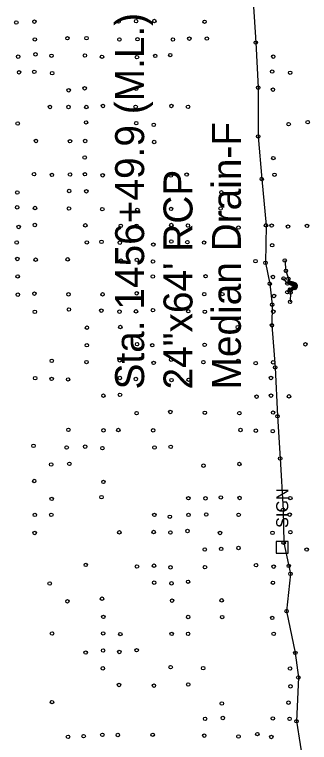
# Model space of a CAD drawing. Extents: x 20503438 to 20508873, y 7964251 to 7984667.
# Drawn here: x 20505239.1 to 20505409.8, y 7977994.1 to 7978415.4 of the extents above; entities that cross this region are included whole.
import ezdxf

# ---------------------------------------------------------------- set-up
doc = ezdxf.new("R2010")
doc.units = 0
for name, color, linetype in [('SurBreakLine', 7, 'Continuous'), ('SurConcreteSlab', 7, 'Continuous'), ('SurDrainageArrowUp', 7, 'Continuous'), ('SurRoadPoints', 7, 'Continuous'), ('SurSurveyPoints', 7, 'Continuous'), ('SurTxtDrainage', 7, 'Continuous')]:
    doc.layers.add(name, color=color, linetype=linetype)

msp = doc.modelspace()

# ---------------------------------------------------------------- linework, layer by layer
at = {"layer": 'SurBreakLine'}
for points in [[(20505395.55, 7978273.04), (20505396.21, 7978267.06), (20505397.68, 7978262.44), (20505398.24, 7978260.35), (20505399.89, 7978259.89), (20505401.46, 7978259.23), (20505401.83, 7978258.63), (20505401.77, 7978257.83), (20505401.29, 7978257.05), (20505399.01, 7978255.99), (20505398.85, 7978254.48), (20505398.63, 7978249.1)], [(20505397.07, 7978254.73), (20505398.53, 7978256.23), (20505400.61, 7978257.17), (20505401.39, 7978257.62), (20505401.48, 7978258.17), (20505401.22, 7978258.76), (20505400.77, 7978259.23), (20505399.43, 7978259.56), (20505397.06, 7978259.72), (20505394.87, 7978262.67)]]:
    msp.add_lwpolyline(points, dxfattribs=at)
at = {"layer": 'SurConcreteSlab'}
msp.add_lwpolyline([(20505399.03, 7978256.14), (20505400.94, 7978257.05), (20505401.45, 7978257.57), (20505401.59, 7978258.05), (20505401.54, 7978258.66), (20505401.3, 7978259.08), (20505400.8, 7978259.41), (20505399.57, 7978259.8)], dxfattribs=at)
at = {"layer": 'SurDrainageArrowUp'}
msp.add_lwpolyline([(20505377.35, 7978422.89), (20505378.75, 7978399.15), (20505380.14, 7978373.07), (20505380.18, 7978344.83), (20505382.24, 7978320.18), (20505384.7, 7978293.38), (20505384.39, 7978271.7), (20505386.86, 7978259.61), (20505388.26, 7978247.46), (20505388.12, 7978235.54), (20505389.99, 7978211.16), (20505391.35, 7978182.89), (20505392.92, 7978158.44), (20505394.56, 7978128.75), (20505394.95, 7978109.7), (20505398.87, 7978091.71), (20505396.6, 7978070.07), (20505401.67, 7978045.94), (20505403.43, 7978031.68), (20505402.32, 7978006.39), (20505406.53, 7977979.39)], dxfattribs=at)
at = {"layer": 'SurRoadPoints'}
msp.add_lwpolyline([(20505397.52, 7978107.07), (20505397.52, 7978107.07), (20505397.52, 7978110.5), (20505390.66, 7978110.5), (20505390.66, 7978103.64), (20505397.52, 7978103.64), (20505397.52, 7978107.07)], dxfattribs=at)
at = {"layer": 'SurSurveyPoints'}
for centre in [(20505240.09, 7978410.76), (20505250.6, 7978411.26), (20505299.32, 7978411.31), (20505309.46, 7978411.54), (20505320.04, 7978411.63), (20505349.13, 7978411.2), (20505250.86, 7978400.98), (20505269.69, 7978401.65), (20505280.75, 7978401.73), (20505299.8, 7978400.91), (20505310.29, 7978401.08), (20505330.8, 7978400.9), (20505340.32, 7978401.44), (20505350.41, 7978401.45), (20505378.75, 7978399.15), (20505251.21, 7978392.35), (20505260.51, 7978391.51), (20505279.83, 7978391.7), (20505320.55, 7978391.42), (20505329.26, 7978391.91), (20505241.17, 7978391.01), (20505289.72, 7978390.94), (20505309.99, 7978390.72), (20505388.89, 7978391), (20505241.71, 7978381.94), (20505250.52, 7978382.2), (20505260.85, 7978381.42), (20505388.24, 7978382.35), (20505398.67, 7978381.68), (20505270.46, 7978371.53), (20505279.69, 7978372.67), (20505309.48, 7978372.49), (20505380.14, 7978373.07), (20505388.7, 7978371.9), (20505259.57, 7978361.89), (20505270.35, 7978361.88), (20505280.63, 7978361.84), (20505290.27, 7978362.46), (20505309.22, 7978361.94), (20505329.91, 7978362.47), (20505339.53, 7978361.99), (20505240.9, 7978352.29), (20505280.5, 7978352.94), (20505309.57, 7978352.52), (20505319.7, 7978351.54), (20505397.79, 7978351.9), (20505408.85, 7978353.09), (20505251.47, 7978342.22), (20505271.17, 7978342.05), (20505279.95, 7978342.22), (20505319.94, 7978341.6), (20505380.18, 7978344.83), (20505279.72, 7978332.63), (20505388.92, 7978332.29), (20505250.38, 7978322.97), (20505260.74, 7978322.55), (20505271.21, 7978322.83), (20505279.82, 7978322.94), (20505290.14, 7978322.35), (20505329.57, 7978322.24), (20505338.77, 7978322.75), (20505382.24, 7978320.18), (20505389.64, 7978322.66), (20505240.7, 7978312.4), (20505270.73, 7978313.25), (20505280.68, 7978313.09), (20505358.89, 7978312.45), (20505240.59, 7978303.77), (20505250.91, 7978303.4), (20505270.59, 7978303.1), (20505289.89, 7978302.73), (20505329.74, 7978302.89), (20505358.39, 7978303.15), (20505310.16, 7978302.41), (20505241.5, 7978292.42), (20505250.81, 7978293.59), (20505280.09, 7978293.37), (20505300.58, 7978293.08), (20505309.72, 7978293.13), (20505329.9, 7978293.57), (20505339.49, 7978293.27), (20505368.76, 7978292.08), (20505384.7, 7978293.38), (20505387.95, 7978293.24), (20505397.41, 7978292.66), (20505408.46, 7978293.04), (20505240.35, 7978283.45), (20505280.95, 7978283.49), (20505289.45, 7978283.85), (20505300.07, 7978283.37), (20505319.46, 7978282.23), (20505329.84, 7978284.02), (20505339.14, 7978283.65), (20505348.84, 7978283.39), (20505388.26, 7978281.85), (20505240.7, 7978273.91), (20505251.3, 7978273.51), (20505269.88, 7978273.7), (20505309.9, 7978273.37), (20505300.69, 7978272.95), (20505319.23, 7978272.42), (20505378.63, 7978272.64), (20505384.39, 7978271.7), (20505395.55, 7978273.04), (20505396.21, 7978267.06), (20505240.93, 7978263.83), (20505319.18, 7978263.77), (20505349.7, 7978263.91), (20505388.68, 7978263.51), (20505394.87, 7978262.67), (20505397.68, 7978262.44), (20505386.86, 7978259.61), (20505397.06, 7978259.72), (20505398.24, 7978260.35), (20505399.43, 7978259.56), (20505399.57, 7978259.8), (20505399.89, 7978259.89), (20505400.61, 7978257.17), (20505400.77, 7978259.23), (20505400.8, 7978259.41), (20505400.94, 7978257.05), (20505401.22, 7978258.76), (20505401.29, 7978257.05), (20505401.3, 7978259.08), (20505401.39, 7978257.62), (20505401.45, 7978257.57), (20505401.46, 7978259.23), (20505401.48, 7978258.17), (20505401.54, 7978258.66), (20505401.59, 7978258.05), (20505401.77, 7978257.83), (20505401.83, 7978258.63), (20505241, 7978253.26), (20505250.59, 7978253.85), (20505270.35, 7978253.48), (20505290.05, 7978253.42), (20505309.85, 7978254.03), (20505348.93, 7978253.52), (20505359.4, 7978253.59), (20505389.36, 7978252.51), (20505397.07, 7978254.73), (20505398.53, 7978256.23), (20505398.85, 7978254.48), (20505399.01, 7978255.99), (20505399.03, 7978256.14), (20505398.63, 7978249.1), (20505270.58, 7978244.65), (20505289.33, 7978244), (20505319.23, 7978244.31), (20505388.26, 7978247.46), (20505250.81, 7978243.33), (20505299.86, 7978243.42), (20505309.43, 7978243.58), (20505339.68, 7978243.67), (20505349.27, 7978243.36), (20505388.95, 7978243.43), (20505388.12, 7978235.54), (20505280.99, 7978234.14), (20505300.35, 7978234.54), (20505368.36, 7978234.45), (20505280.92, 7978223.97), (20505310.04, 7978224.62), (20505318.83, 7978223.99), (20505349.16, 7978224.24), (20505407.51, 7978224.54), (20505260.63, 7978214.99), (20505300, 7978215.19), (20505329.75, 7978215.59), (20505368.55, 7978214.88), (20505280.74, 7978214.25), (20505319.62, 7978213.75), (20505348.46, 7978214.19), (20505378.74, 7978213.63), (20505388.84, 7978214.07), (20505389.99, 7978211.16), (20505251.01, 7978204.9), (20505260.56, 7978204.5), (20505270.08, 7978204.21), (20505300.05, 7978205.02), (20505309.29, 7978204.46), (20505329.98, 7978203.81), (20505339.86, 7978204.02), (20505387.6, 7978205.04), (20505290.54, 7978194.79), (20505300.13, 7978195.26), (20505379.24, 7978194.24), (20505387.56, 7978194.82), (20505398.03, 7978194.41), (20505329.27, 7978185.36), (20505349.29, 7978184.92), (20505388.79, 7978185.03), (20505309.75, 7978184.67), (20505369.26, 7978184.68), (20505391.35, 7978182.89), (20505270.28, 7978175), (20505290.61, 7978174.75), (20505299.2, 7978174.91), (20505319.33, 7978174.75), (20505369.92, 7978174.93), (20505378.79, 7978174.53), (20505388.59, 7978174.28), (20505250.07, 7978165.76), (20505269.26, 7978164.82), (20505280, 7978165.32), (20505289.96, 7978164.43), (20505320.11, 7978164.79), (20505329.5, 7978165.2), (20505270.83, 7978155.37), (20505392.92, 7978158.44), (20505260.28, 7978154.94), (20505348.5, 7978154.26), (20505369.3, 7978155.24), (20505250.49, 7978145.4), (20505290.54, 7978144.9), (20505260.59, 7978135.06), (20505289.42, 7978136.08), (20505339.75, 7978135.43), (20505349.66, 7978135.39), (20505358.54, 7978135.92), (20505369.39, 7978135.59), (20505398.75, 7978135.52), (20505250.83, 7978125.8), (20505260.36, 7978125.85), (20505320.05, 7978125.8), (20505339.81, 7978125.8), (20505350.09, 7978126.02), (20505368.85, 7978125.86), (20505394.56, 7978128.75), (20505398.41, 7978125.95), (20505329.02, 7978124.73), (20505250.77, 7978115.36), (20505299.79, 7978115.68), (20505319.64, 7978115.88), (20505329.34, 7978115.64), (20505339.25, 7978116.51), (20505358.04, 7978115.34), (20505388.45, 7978115.42), (20505398.84, 7978115.82), (20505394.95, 7978109.7), (20505349.22, 7978105.75), (20505358.72, 7978106.11), (20505368.77, 7978106.61), (20505408.25, 7978105.72), (20505280.31, 7978096.86), (20505319.81, 7978096.4), (20505378.93, 7978096.72), (20505309.98, 7978095.95), (20505329.4, 7978095.49), (20505349.36, 7978095.56), (20505389.15, 7978095.87), (20505397.86, 7978096.27), (20505398.87, 7978091.71), (20505259.43, 7978086.08), (20505319.92, 7978086.58), (20505329.99, 7978086.19), (20505339.57, 7978087.11), (20505388.68, 7978086.53), (20505269.7, 7978075.8), (20505289.7, 7978077.3), (20505330.32, 7978076.19), (20505359.04, 7978076.35), (20505396.6, 7978070.07), (20505290.5, 7978066.75), (20505339.6, 7978066.71), (20505359.31, 7978066.66), (20505388.3, 7978066.19), (20505260.81, 7978057.14), (20505290.43, 7978057.22), (20505300.32, 7978056.83), (20505330.1, 7978056.92), (20505339.56, 7978056.99), (20505389.13, 7978056.97), (20505280.28, 7978046.12), (20505290.35, 7978047.33), (20505299.73, 7978046.46), (20505309.77, 7978047.47), (20505401.67, 7978045.94), (20505329.48, 7978037.67), (20505290.22, 7978036.97), (20505348.3, 7978037.08), (20505398.6, 7978036.92), (20505403.43, 7978031.68), (20505299.55, 7978027.36), (20505319.79, 7978026.99), (20505339.66, 7978027.66), (20505398.85, 7978026.61), (20505260.77, 7978017.48), (20505359.1, 7978016.68), (20505397.75, 7978017.11), (20505359.7, 7978008.28), (20505388.67, 7978008.02), (20505349.43, 7978007.81), (20505398.35, 7978007.78), (20505402.32, 7978006.39), (20505270.05, 7977997.38), (20505279.11, 7977997.77), (20505289.95, 7977998.53), (20505298.91, 7977998.39), (20505319.1, 7977998.56), (20505348.94, 7977998.07), (20505368.74, 7977997.57), (20505379.69, 7977998.94), (20505387.81, 7977997.29)]:
    msp.add_circle(centre, 1, dxfattribs=at)

# ---------------------------------------------------------------- texts
at = {"layer": 'SurRoadPoints'}
msp.add_text('SIGN', height=6.995, rotation=90, dxfattribs=at).set_placement((20505397.59, 7978118.28))
at = {"layer": 'SurTxtDrainage'}
for s, p in [('Sta. 1456+49.9 (M.L.)', (20505314.13, 7978198.4)), ('Median Drain-F', (20505370.13, 7978198.4)), ('24"x64\' RCP', (20505342.13, 7978198.4))]:
    msp.add_text(s, height=16.8, rotation=90, dxfattribs=at).set_placement(p)

doc.saveas('drawing.dxf')
